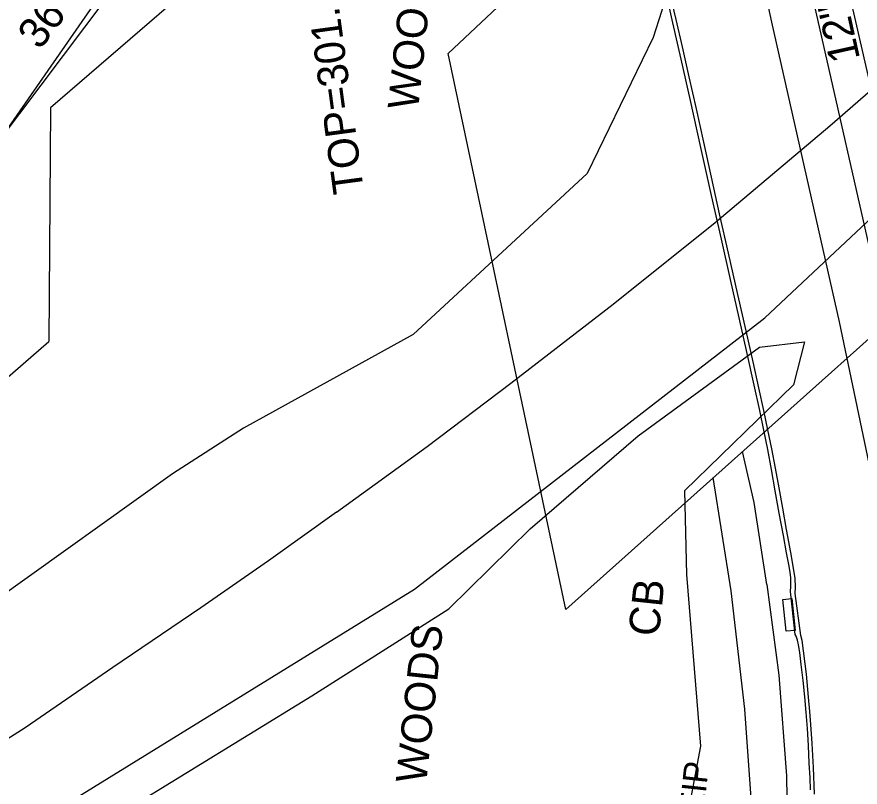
# Model space of a CAD drawing. Extents: x 2100323 to 2109811, y 740376 to 749755.
# Drawn here: x 2105866 to 2105976.1, y 740858.7 to 740959.3 of the extents above; entities that cross this region are included whole.
import ezdxf

# ---------------------------------------------------------------- set-up
doc = ezdxf.new("R2010")
doc.units = 0
for name, color, linetype in [('Exist Horizontal Alignment', 7, 'Continuous'), ('Exist Property Iron Pin Text', 7, 'Continuous'), ('Exist Railroads Standard Gauge', 7, 'Continuous'), ('Exist Right of Way Easement Line', 7, 'Continuous'), ('Exist Right of Way Line', 7, 'Continuous'), ('Exist Roads Curbs', 7, 'Continuous'), ('Exist Roads EOP', 7, 'Continuous'), ('Exist Roads EOP Other', 7, 'Continuous'), ('Exist Roads EOT', 7, 'Continuous'), ('Exist Structure Major Deck Tunnel Box Culvert', 7, 'Continuous'), ('Exist Structure Minor Catch Basin', 7, 'Continuous'), ('Exist Structure Minor Catch Basin Text', 7, 'Continuous'), ('Exist Structure Minor Pipes RCP 36 Inch', 7, 'Continuous'), ('Exist Structure Minor Pipes RCP 36 Inch Text', 7, 'Continuous'), ('Exist Structure Minor Storm Sewer Manhole Text', 7, 'Continuous'), ('Exist Utilities Sanitary Sewer UG Line', 7, 'Continuous'), ('Exist Utilities Sanitary Sewer UG Line Text', 7, 'Continuous'), ('Exist Utilities Telephone UG FO SUE LOS C', 7, 'Continuous'), ('Exist Vegetation Woods Line', 7, 'Continuous'), ('Exist Vegetation Woods Line Text', 7, 'Continuous')]:
    doc.layers.add(name, color=color, linetype=linetype)

msp = doc.modelspace()

# ---------------------------------------------------------------- linework, layer by layer
at = {"layer": 'Exist Horizontal Alignment'}
msp.add_arc((2105782.3, 740828.27), 229.18, 316.4188, 12.2326, dxfattribs=at)
at = {"layer": 'Exist Railroads Standard Gauge'}
for points in [[(2105907.73, 740894.59), (2105919.6, 740903.19), (2105930.52, 740911.44), (2105943.88, 740921.75), (2105957.18, 740932.45), (2105972.16, 740945.08), (2105988.12, 740958.93), (2106003.16, 740972.33)], [(2105907.73, 740894.59), (2105898.84, 740888.23), (2105890.04, 740882.11), (2105878.55, 740874.33), (2105867.08, 740866.42), (2105855.2, 740858.89), (2105844.89, 740852.62), (2105829.11, 740842.99), (2105814.77, 740834.9), (2105809.41, 740831.84)]]:
    msp.add_lwpolyline(points, dxfattribs=at)
at = {"layer": 'Exist Right of Way Easement Line'}
msp.add_line((2105829.72, 740894.07), (2105897.65, 740992.06), dxfattribs=at)
at = {"layer": 'Exist Right of Way Line'}
for p, q in [((2105930.09, 740998.88), (2105870.38, 740947.41)), ((2105870.38, 740947.41), (2105870.17, 740916.87)), ((2105804.4, 740859.86), (2105870.17, 740916.87))]:
    msp.add_line(p, q, dxfattribs=at)
at = {"layer": 'Exist Roads Curbs'}
msp.add_lwpolyline([(2105969.62, 740858.35), (2105969.57, 740859.88), (2105969.48, 740861.82), (2105969.36, 740864.11), (2105969.22, 740866.34), (2105969.06, 740868.44), (2105968.88, 740870.5), (2105968.66, 740872.62), (2105968.42, 740874.71), (2105968.23, 740876.29), (2105968.08, 740877.28), (2105967.94, 740877.9), (2105967.75, 740878.41), (2105967.64, 740878.62), (2105967.03, 740884.25), (2105967.07, 740884.91), (2105967.08, 740885.5), (2105967.05, 740886.03), (2105966.96, 740886.77), (2105966.79, 740887.77), (2105966.51, 740889.28), (2105966.1, 740891.56), (2105965.56, 740894.48), (2105965.04, 740897.38), (2105964.55, 740900.15), (2105964.07, 740902.79), (2105963.56, 740905.33), (2105963, 740907.89), (2105962.27, 740911.18), (2105961.36, 740915.31), (2105960.31, 740920), (2105959.19, 740924.97), (2105957.99, 740930.24), (2105956.7, 740935.98), (2105955.32, 740942.23), (2105953.96, 740948.37), (2105952.75, 740953.78), (2105951.66, 740958.52), (2105950.64, 740963.02)], dxfattribs=at)
at = {"layer": 'Exist Roads EOP'}
msp.add_lwpolyline([(2105970.15, 740857.75), (2105970.02, 740861.25), (2105969.83, 740864.4), (2105969.67, 740866.85), (2105969.55, 740868.55), (2105969.39, 740870.43), (2105969.11, 740873.43), (2105968.56, 740877.84), (2105968.36, 740878.5), (2105967.63, 740883.96), (2105967.69, 740884.82), (2105967.61, 740885.99), (2105967.05, 740889.32), (2105966.52, 740892.35), (2105966.01, 740895.12), (2105965.52, 740897.78), (2105965.06, 740900.36), (2105964.58, 740902.87), (2105964.08, 740905.37), (2105963.54, 740907.89), (2105962.9, 740910.84), (2105962.14, 740914.25), (2105961.24, 740918.28), (2105960.16, 740923.05), (2105958.93, 740928.42), (2105957.77, 740933.58), (2105956.71, 740938.37), (2105955.71, 740942.91), (2105954.73, 740947.28), (2105953.79, 740951.48), (2105952.91, 740955.37), (2105952.08, 740958.95), (2105951.28, 740962.41)], dxfattribs=at)
at = {"layer": 'Exist Roads EOP Other'}
for points in [[(2105963.91, 740885.17), (2105962.27, 740895.88), (2105960.75, 740902.52)], [(2105959.28, 740884.32), (2105956.94, 740899.11)], [(2105963.91, 740885.17), (2105965.5, 740873.29), (2105966.51, 740860.16), (2105966.69, 740848.51), (2105966.4, 740839.88), (2105966.08, 740830.21), (2105964.12, 740813.17), (2105961.7, 740799.36), (2105957.85, 740784.17), (2105954.4, 740773.42), (2105950.74, 740763.79), (2105944.06, 740750.3), (2105937.05, 740736.86), (2105927.93, 740721.36)], [(2105921.01, 740719.91), (2105935.34, 740743.37), (2105938.79, 740749.73), (2105941.26, 740754.38), (2105946.69, 740765.98), (2105950.94, 740776.88), (2105954.1, 740787.6), (2105957.26, 740800.71), (2105959.18, 740811.02), (2105960.77, 740823.02), (2105961.89, 740838.56), (2105962.11, 740854.18), (2105961.05, 740868.87), (2105959.28, 740884.32)]]:
    msp.add_lwpolyline(points, dxfattribs=at)
at = {"layer": 'Exist Roads EOT'}
for points in [[(2105890.85, 741349.34), (2105899.43, 741309.7), (2105908.15, 741270.24), (2105916.62, 741231.66), (2105925.02, 741193.01), (2105933.59, 741153.59), (2105941.66, 741116.14), (2105950.1, 741077.07), (2105958.4, 741038.17), (2105966.55, 740998.98), (2105974.79, 740961.94), (2105983.85, 740922.31), (2105991.89, 740882.24), (2105995.87, 740842.8), (2105992.71, 740801.77), (2105978.28, 740756.91), (2105971.2, 740741.94), (2105964.1, 740728.98), (2105953.18, 740711.23), (2105942.5, 740696.21), (2105929.6, 740680.65), (2105916.15, 740666.01), (2105888.79, 740636.95), (2105887.61, 740635.56)], [(2105955.91, 740998.36), (2105964.55, 740958.59), (2105973.39, 740919.45), (2105977.23, 740900.95), (2105977.83, 740897.98), (2105980.13, 740884.06), (2105980.71, 740881.22), (2105983.23, 740860.72), (2105984.1, 740839.52), (2105982.08, 740821.82), (2105979.44, 740800.86), (2105974.09, 740779.52), (2105968, 740761.66), (2105962.19, 740748.76), (2105955.83, 740735.86), (2105945.24, 740718.87), (2105933.64, 740702.12), (2105917.67, 740683.62)]]:
    msp.add_lwpolyline(points, dxfattribs=at)
at = {"layer": 'Exist Structure Major Deck Tunnel Box Culvert'}
msp.add_lwpolyline([(2106055.63, 740987.34), (2105937.68, 740881.9), (2105922.33, 740954.51), (2105967.46, 740996.94), (2106021.6, 741044.19)], dxfattribs=at)
at = {"layer": 'Exist Structure Minor Catch Basin'}
msp.add_lwpolyline([(2105967.2, 740883.33), (2105967.63, 740879.16), (2105966.46, 740879.04), (2105966.03, 740883.21)], close=True, dxfattribs=at)
at = {"layer": 'Exist Structure Minor Pipes RCP 36 Inch'}
msp.add_line((2105826.58, 740893.84), (2105900.45, 740991.9), dxfattribs=at)
at = {"layer": 'Exist Utilities Sanitary Sewer UG Line'}
msp.add_line((2106015.59, 740759.99), (2105954.86, 741028.48), dxfattribs=at)
at = {"layer": 'Exist Utilities Telephone UG FO SUE LOS C'}
msp.add_lwpolyline([(2105810.2, 740818.09), (2105917.92, 740884.55), (2105963.67, 740919.99), (2106050.73, 741001.7), (2106123.04, 741079.97), (2106174.05, 741146.23), (2106228.15, 741228.44), (2106289.7, 741341.75), (2106325.61, 741424.94), (2106347.5, 741497.57), (2106369.14, 741594.05), (2106385.25, 741705.91), (2106392.57, 741937.33), (2106389.62, 742143.58)], dxfattribs=at)
at = {"layer": 'Exist Vegetation Woods Line'}
for points in [[(2105952.37, 740966.81), (2105949.09, 740956.6), (2105940.48, 740938.83), (2105917.73, 740917.82), (2105895.58, 740905.57), (2105886.34, 740899.59)], [(2105933.03, 740892.4), (2105947.11, 740904.58), (2105962.97, 740916.13), (2105968.84, 740916.86), (2105967.4, 740911.24), (2105953.18, 740897.4), (2105953.43, 740886.46)], [(2105886.34, 740899.59), (2105863.15, 740883.08), (2105841.34, 740868.8), (2105817.86, 740855.55), (2105810.57, 740851.32), (2105803.64, 740847.22)], [(2105808.06, 740811.68), (2105836.34, 740828.18), (2105859.63, 740843.59), (2105879.83, 740855.44), (2105904.5, 740870.61), (2105922.39, 740881.96), (2105933.03, 740892.4)], [(2105953.43, 740886.46), (2105955.26, 740864.04), (2105953.57, 740855.04)]]:
    msp.add_lwpolyline(points, dxfattribs=at)

# ---------------------------------------------------------------- texts
at = {"layer": 'Exist Property Iron Pin Text'}
msp.add_text('EIP', height=3.2, rotation=83.8864, dxfattribs=at).set_placement((2105955.66, 740855.02))
at = {"layer": 'Exist Structure Minor Catch Basin Text'}
msp.add_text('CB', height=4, rotation=83.8864, dxfattribs=at).set_placement((2105949.81, 740878.26))
at = {"layer": 'Exist Structure Minor Pipes RCP 36 Inch Text'}
msp.add_text('36" RCP', height=4, rotation=53.0102, dxfattribs=at).set_placement((2105869.01, 740954.86))
at = {"layer": 'Exist Structure Minor Storm Sewer Manhole Text'}
msp.add_text("TOP=301.44'", height=4, rotation=97.6845, dxfattribs=at).set_placement((2105911.33, 740936.46))
at = {"layer": 'Exist Utilities Sanitary Sewer UG Line Text'}
msp.add_text('12" CLAY', height=4, rotation=102.4223, dxfattribs=at).set_placement((2105976.12, 740953.83))
at = {"layer": 'Exist Vegetation Woods Line Text'}
for p in [(2105918.39, 740947.03), (2105919.45, 740859.05)]:
    msp.add_text('WOODS', height=4, rotation=83.8864, dxfattribs=at).set_placement(p)

doc.saveas('drawing.dxf')
